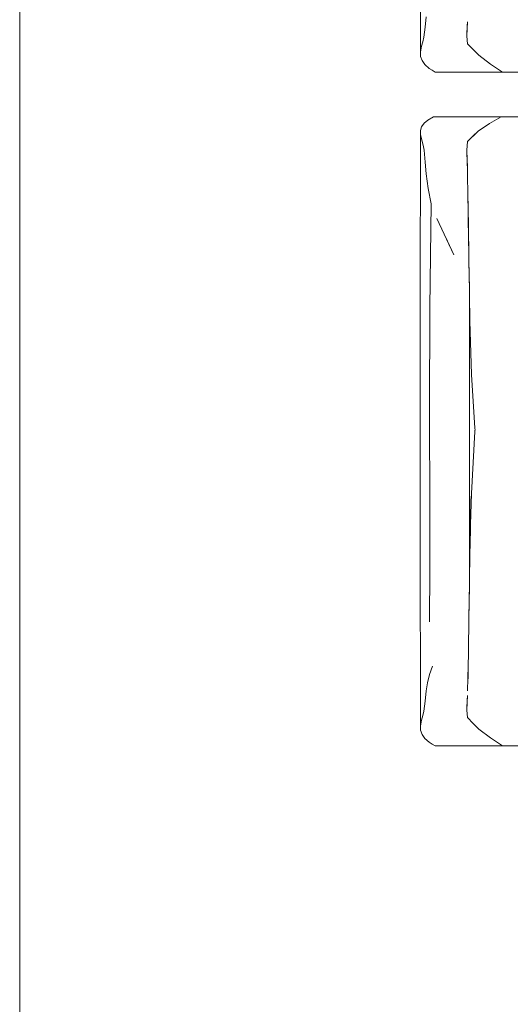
# Model space of a CAD drawing. Header units: millimetres. Extents: x -261 to 187, y -214 to 106.
# Tile 638 of 656: x -209.987 to -209.55, y 5.685 to 6.563. Entities that reach past the tile are written whole.
import ezdxf

# ---------------------------------------------------------------- set-up
doc = ezdxf.new("R2010")
doc.units = ezdxf.units.MM
doc.header["$LTSCALE"] = 0.005
doc.header["$MEASUREMENT"] = 0
doc.layers.add('IFC-Elemento de mobília-Contorno', color=9, linetype='Continuous', lineweight=5)
doc.layers.add('IFC-Laje-Contorno', color=9, linetype='Continuous', lineweight=5)

msp = doc.modelspace()

# ---------------------------------------------------------------- linework, layer by layer
at = {"layer": 'IFC-Elemento de mobília-Contorno', "lineweight": 5}
for p, q in [((-209.63034, 6.70246), (-209.63026, 6.53484)), ((-209.6261, 6.55688), (-209.62507, 6.56599)), ((-209.58861, 6.55525), (-209.58839, 6.56173)), ((-209.62713, 6.54779), (-209.6261, 6.55688)), ((-209.58883, 6.54877), (-209.58861, 6.55525)), ((-209.58882, 6.55001), (-209.58852, 6.558)), ((-209.58852, 6.558), (-209.58847, 6.55952)), ((-209.62921, 6.53992), (-209.62817, 6.54385)), ((-209.62817, 6.54385), (-209.62713, 6.54779)), ((-209.58883, 6.54877), (-209.58826, 6.54205)), ((-209.58882, 6.55001), (-209.5888, 6.54973)), ((-209.63026, 6.53484), (-209.62921, 6.53992)), ((-209.63026, 6.53484), (-209.63011, 6.53073)), ((-209.58826, 6.54205), (-209.58322, 6.53692)), ((-209.58322, 6.53692), (-209.57817, 6.53179)), ((-209.63011, 6.53073), (-209.62874, 6.52701)), ((-209.62874, 6.52701), (-209.62625, 6.52346)), ((-209.57817, 6.53179), (-209.56763, 6.52395)), ((-209.62625, 6.52346), (-209.62241, 6.52006)), ((-209.62241, 6.52006), (-209.61975, 6.51842)), ((-209.61975, 6.51842), (-209.61709, 6.51678)), ((-209.56763, 6.52395), (-209.55712, 6.51678)), ((-209.61709, 6.51678), (-209.55712, 6.51678)), ((-209.55712, 6.51678), (-209.51585, 6.51678)), ((-209.62691, 6.47105), (-209.62352, 6.47392)), ((-209.62352, 6.47392), (-209.61865, 6.47671)), ((-209.61865, 6.47671), (-209.5584, 6.47671)), ((-209.56851, 6.47077), (-209.5584, 6.47671)), ((-209.5584, 6.47671), (-209.48925, 6.47671)), ((-209.63035, 6.31126), (-209.63025, 6.46469)), ((-209.63025, 6.46469), (-209.6291, 6.46801)), ((-209.63025, 6.46469), (-209.63016, 6.46099)), ((-209.6291, 6.46801), (-209.62691, 6.47105)), ((-209.57866, 6.4641), (-209.56851, 6.47077)), ((-209.63016, 6.46099), (-209.62896, 6.45614)), ((-209.62896, 6.45614), (-209.62789, 6.45156)), ((-209.58826, 6.45485), (-209.57866, 6.4641)), ((-209.58826, 6.45485), (-209.58346, 6.45948)), ((-209.58346, 6.45948), (-209.57866, 6.4641)), ((-209.62789, 6.45156), (-209.62683, 6.44699)), ((-209.62683, 6.44699), (-209.62595, 6.43651)), ((-209.58883, 6.44703), (-209.58855, 6.45094)), ((-209.58883, 6.44688), (-209.58855, 6.45086)), ((-209.58883, 6.44688), (-209.58848, 6.43482)), ((-209.58883, 6.44688), (-209.5886, 6.43884)), ((-209.58855, 6.45094), (-209.58826, 6.45485)), ((-209.58855, 6.45086), (-209.58826, 6.45485)), ((-209.58861, 6.43923), (-209.58838, 6.43144)), ((-209.62595, 6.43651), (-209.62507, 6.42604)), ((-209.58851, 6.43584), (-209.58848, 6.43482)), ((-209.58848, 6.43482), (-209.58836, 6.4308)), ((-209.58838, 6.43144), (-209.58813, 6.42125)), ((-209.58836, 6.4308), (-209.58811, 6.42)), ((-209.62507, 6.42604), (-209.62338, 6.41296)), ((-209.58813, 6.42125), (-209.58789, 6.41106)), ((-209.62338, 6.41296), (-209.6206, 6.39931)), ((-209.58789, 6.41106), (-209.58752, 6.38792)), ((-209.58787, 6.4098), (-209.58785, 6.4092)), ((-209.58785, 6.4092), (-209.58762, 6.39429)), ((-209.62175, 6.3068), (-209.6206, 6.39931)), ((-209.61563, 6.38602), (-209.60031, 6.35372)), ((-209.58752, 6.38792), (-209.58723, 6.36707)), ((-209.5875, 6.38702), (-209.5875, 6.38671)), ((-209.5875, 6.38671), (-209.58726, 6.36872)), ((-209.60797, 6.36987), (-209.60031, 6.35372)), ((-209.58723, 6.36707), (-209.58708, 6.35573)), ((-209.58723, 6.36682), (-209.5872, 6.36471)), ((-209.5872, 6.36471), (-209.58705, 6.35328)), ((-209.58708, 6.35573), (-209.58693, 6.34438)), ((-209.58693, 6.34438), (-209.58686, 6.3388)), ((-209.58691, 6.3424), (-209.5869, 6.34157)), ((-209.5869, 6.34157), (-209.58659, 6.31795)), ((-209.58684, 6.33723), (-209.58662, 6.32001)), ((-209.58662, 6.05889), (-209.58662, 6.32001)), ((-209.58659, 6.31795), (-209.58631, 6.29479)), ((-209.63035, 6.31126), (-209.63034, 6.10131)), ((-209.62205, 6.21443), (-209.62175, 6.3068)), ((-209.58631, 6.29479), (-209.58478, 6.24714)), ((-209.58478, 6.24714), (-209.58169, 6.19913)), ((-209.62205, 6.21443), (-209.62185, 6.12628)), ((-209.58317, 6.16836), (-209.58169, 6.19601)), ((-209.58169, 6.19913), (-209.58161, 6.19848)), ((-209.58169, 6.19601), (-209.58153, 6.19783)), ((-209.58161, 6.19848), (-209.58153, 6.19783)), ((-209.58161, 6.19692), (-209.58153, 6.19783)), ((-209.58465, 6.14071), (-209.58317, 6.16836)), ((-209.58548, 6.1132), (-209.58465, 6.14071)), ((-209.58631, 6.08569), (-209.58631, 6.13855)), ((-209.62185, 6.12628), (-209.62182, 6.07302)), ((-209.58562, 6.1084), (-209.58548, 6.1132)), ((-209.58631, 6.08569), (-209.58562, 6.1084)), ((-209.63034, 6.10131), (-209.63026, 5.9337)), ((-209.58655, 6.06422), (-209.58631, 6.08569)), ((-209.62225, 6.02622), (-209.62182, 6.07302)), ((-209.58662, 6.05898), (-209.58655, 6.06422)), ((-209.58682, 6.04283), (-209.58662, 6.05889)), ((-209.58682, 6.04217), (-209.58669, 6.05279)), ((-209.58694, 6.03257), (-209.58682, 6.04283)), ((-209.5869, 6.03633), (-209.58682, 6.04217)), ((-209.5871, 6.02077), (-209.58694, 6.03257)), ((-209.58709, 6.02106), (-209.58698, 6.02944)), ((-209.58725, 6.00897), (-209.5871, 6.02077)), ((-209.58715, 6.01718), (-209.58709, 6.02106)), ((-209.58743, 5.99805), (-209.58725, 6.00897)), ((-209.58749, 5.9948), (-209.58738, 6.00018)), ((-209.58738, 6.00018), (-209.5873, 6.00606)), ((-209.58761, 5.98714), (-209.58743, 5.99805)), ((-209.62201, 5.97927), (-209.61951, 5.98676)), ((-209.58792, 5.97599), (-209.58761, 5.98714)), ((-209.58778, 5.9795), (-209.58769, 5.98451)), ((-209.62389, 5.97194), (-209.62201, 5.97927)), ((-209.58823, 5.96485), (-209.58792, 5.97599)), ((-209.58806, 5.97092), (-209.58778, 5.9795)), ((-209.6261, 5.95574), (-209.62507, 5.96484)), ((-209.62507, 5.96484), (-209.62389, 5.97194)), ((-209.62713, 5.94664), (-209.6261, 5.95574)), ((-209.58882, 5.94886), (-209.58852, 5.95686)), ((-209.58861, 5.95411), (-209.58839, 5.96059)), ((-209.58852, 5.95686), (-209.58847, 5.95838)), ((-209.62817, 5.94271), (-209.62713, 5.94664)), ((-209.58883, 5.94762), (-209.58861, 5.95411)), ((-209.58883, 5.94762), (-209.58826, 5.94091)), ((-209.58882, 5.94886), (-209.5888, 5.94858)), ((-209.63026, 5.9337), (-209.62921, 5.93878)), ((-209.62921, 5.93878), (-209.62817, 5.94271)), ((-209.58826, 5.94091), (-209.58322, 5.93578)), ((-209.63026, 5.9337), (-209.63011, 5.92959)), ((-209.63011, 5.92959), (-209.62874, 5.92587)), ((-209.58322, 5.93578), (-209.57817, 5.93065)), ((-209.57817, 5.93065), (-209.56763, 5.9228)), ((-209.62874, 5.92587), (-209.62625, 5.92231)), ((-209.62625, 5.92231), (-209.62241, 5.91892)), ((-209.56763, 5.9228), (-209.55712, 5.91564)), ((-209.62241, 5.91892), (-209.61975, 5.91728)), ((-209.61975, 5.91728), (-209.61709, 5.91564)), ((-209.61709, 5.91564), (-209.55712, 5.91564)), ((-209.55712, 5.91564), (-209.51585, 5.91564))]:
    msp.add_line(p, q, dxfattribs=at)
at = {"layer": 'IFC-Laje-Contorno', "lineweight": 5}
msp.add_line((-209.98725, 4.18221), (-209.98725, 17.25477), dxfattribs=at)

doc.saveas('drawing.dxf')
